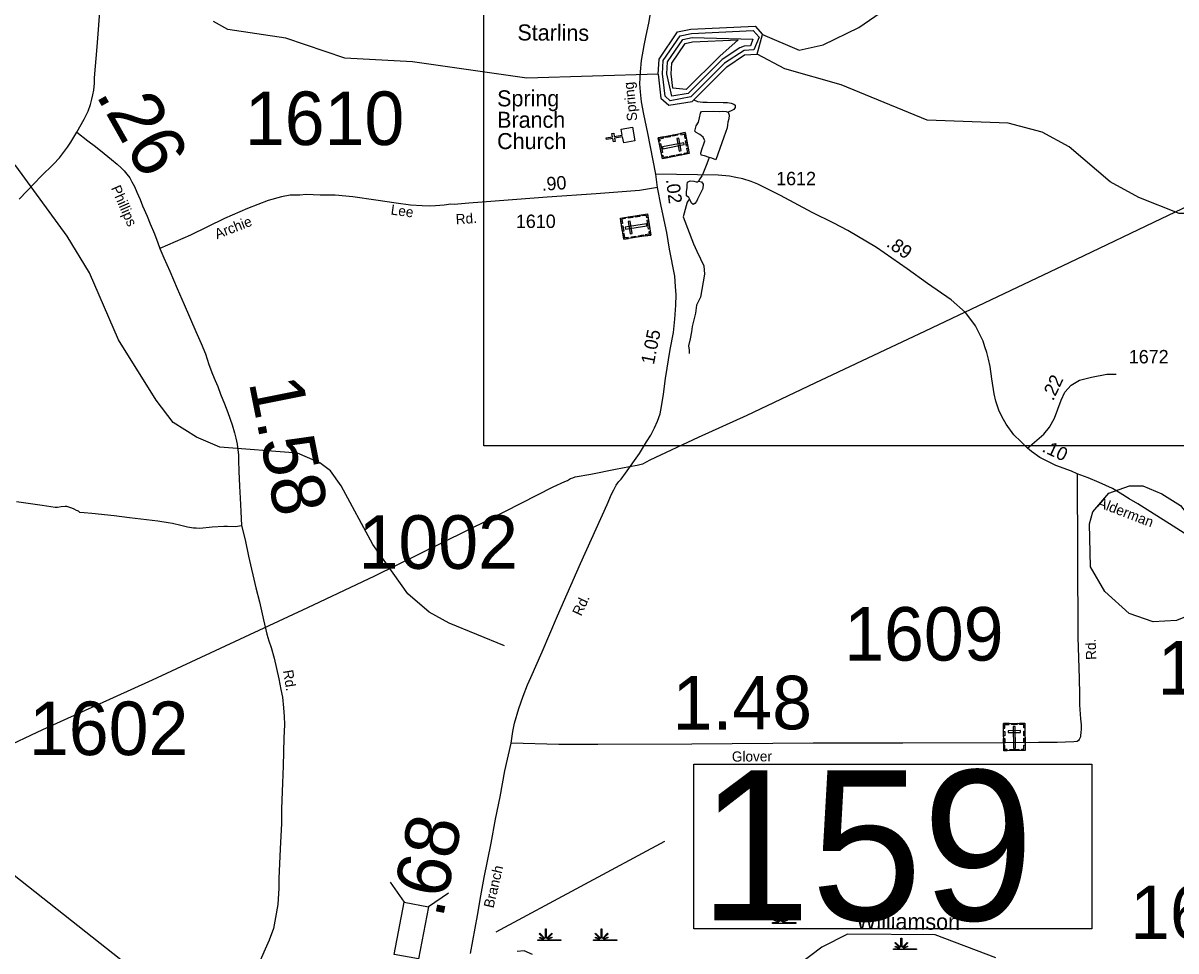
# Model space of a CAD drawing. Extents: x 2093524 to 2270757, y 289120 to 570408.
# Drawn here: x 2118532 to 2129291, y 529637 to 538299 of the extents above; entities that cross this region are included whole.
import ezdxf

# ---------------------------------------------------------------- set-up
doc = ezdxf.new("R2010")
doc.units = 0
for name, color, linetype in [('Exist Cultural Cemetery CELL', 7, 'Continuous'), ('Exist Cultural Church CELL', 7, 'Continuous'), ('Exist Cultural Church Label', 7, 'Continuous'), ('Exist Hydrographic Buffer Line', 7, 'Continuous'), ('Exist Hydrographic Creek Single Shore', 7, 'Continuous'), ('Exist Hydrographic Creek Single Shore Label', 7, 'Continuous'), ('Exist Hydrographic Lake Shore', 7, 'Continuous'), ('Exist Hydrographic Misc Water Feature', 7, 'Continuous'), ('Exist Hydrographic Pond Under 1500 Sq Ft', 7, 'Continuous'), ('Exist Hydrographic Swamp CELL', 7, 'Continuous'), ('Exist Road Non-System Type 51', 7, 'Continuous'), ('Exist Road Secondary Mileage Hundredths English Label', 7, 'Continuous'), ('Exist Road Secondary Structure Standard Bridge CELL', 7, 'Continuous'), ('Exist Road Secondary Structure Standard Bridge Number Label', 7, 'Continuous'), ('Exist Road Secondary Type 51 Attributed', 7, 'Continuous'), ('Exist Road Secondary Type 51 Label', 7, 'Continuous'), ('Exist Road Secondary Type 51 Number Label', 7, 'Continuous'), ('Exist Utilities Electrical Transmission Line', 7, 'Continuous'), ('Map Preparation Inset Cut Line', 7, 'Continuous')]:
    doc.layers.add(name, color=color, linetype=linetype)

msp = doc.modelspace()

# ---------------------------------------------------------------- linework, layer by layer
at = {"layer": 'Exist Cultural Cemetery CELL'}
for points in [[(2124710, 537276), (2124748, 537081), (2124498, 537033), (2124460, 537228)], [(2124466, 537196), (2124478, 537198), (2124473, 537219), (2124513, 537227), (2124511, 537238), (2124460, 537228)], [(2124529, 537241), (2124571, 537250), (2124573, 537238), (2124531, 537230)], [(2124595, 537254), (2124637, 537262), (2124639, 537251), (2124597, 537243)], [(2124651, 537223), (2124633, 537220), (2124655, 537104), (2124673, 537108)], [(2124668, 537268), (2124670, 537257), (2124701, 537263), (2124709, 537223), (2124720, 537225), (2124710, 537276)], [(2124482, 537174), (2124498, 537090), (2124487, 537088), (2124471, 537172)], [(2124702, 537164), (2124698, 537182), (2124499, 537144), (2124503, 537125)], [(2124705, 537073), (2124703, 537084), (2124735, 537090), (2124727, 537130), (2124738, 537132), (2124748, 537081)], [(2124724, 537204), (2124734, 537153), (2124723, 537151), (2124713, 537201)], [(2124492, 537065), (2124503, 537067), (2124507, 537046), (2124547, 537053), (2124549, 537042), (2124498, 537033)], [(2124567, 537057), (2124609, 537066), (2124611, 537054), (2124569, 537046)], [(2124631, 537070), (2124674, 537078), (2124676, 537067), (2124634, 537059)], [(2124138, 536280), (2124107, 536477), (2124358, 536517), (2124390, 536320)], [(2124150, 536484), (2124151, 536473), (2124120, 536468), (2124126, 536428), (2124115, 536426), (2124107, 536477)], [(2124224, 536484), (2124181, 536477), (2124179, 536489), (2124222, 536495)], [(2124289, 536494), (2124246, 536488), (2124244, 536499), (2124287, 536506)], [(2124364, 536484), (2124352, 536482), (2124349, 536504), (2124309, 536498), (2124307, 536509), (2124358, 536517)], [(2124127, 536354), (2124118, 536405), (2124130, 536407), (2124138, 536355)], [(2124150, 536393), (2124153, 536374), (2124353, 536406), (2124350, 536424)], [(2124199, 536331), (2124217, 536334), (2124199, 536451), (2124180, 536448)], [(2124369, 536375), (2124356, 536459), (2124367, 536461), (2124380, 536377)], [(2124181, 536287), (2124179, 536298), (2124147, 536293), (2124141, 536333), (2124130, 536332), (2124138, 536280)], [(2124254, 536299), (2124211, 536292), (2124210, 536303), (2124252, 536310)], [(2124321, 536309), (2124278, 536302), (2124276, 536314), (2124319, 536321)], [(2124384, 536353), (2124373, 536351), (2124376, 536329), (2124337, 536323), (2124338, 536312), (2124390, 536320)], [(2127682, 531761), (2127881, 531762), (2127883, 531508), (2127684, 531506)], [(2127683, 531718), (2127694, 531718), (2127694, 531750), (2127734, 531750), (2127734, 531761), (2127682, 531761)], [(2127756, 531761), (2127808, 531762), (2127808, 531750), (2127756, 531750)], [(2127792, 531732), (2127773, 531732), (2127774, 531529), (2127793, 531530)], [(2127882, 531719), (2127870, 531719), (2127870, 531751), (2127830, 531751), (2127830, 531762), (2127882, 531762)], [(2127683, 531644), (2127683, 531687), (2127694, 531687), (2127694, 531644)], [(2127724, 531693), (2127724, 531675), (2127841, 531675), (2127841, 531694)], [(2127871, 531646), (2127870, 531689), (2127882, 531689), (2127882, 531646)], [(2127871, 531580), (2127871, 531623), (2127882, 531623), (2127882, 531580)], [(2127683, 531576), (2127683, 531620), (2127694, 531620), (2127695, 531576)], [(2127717, 531507), (2127717, 531518), (2127695, 531518), (2127695, 531558), (2127683, 531558), (2127684, 531507)], [(2127741, 531518), (2127826, 531519), (2127826, 531507), (2127741, 531507)], [(2127850, 531507), (2127850, 531519), (2127872, 531519), (2127871, 531559), (2127883, 531559), (2127883, 531508)]]:
    msp.add_lwpolyline(points, close=True, dxfattribs=at)
at = {"layer": 'Exist Cultural Church CELL'}
msp.add_lwpolyline([(2124137, 537180), (2124127, 537236), (2124052, 537224), (2124057, 537192), (2124041, 537189), (2124036, 537221), (2123977, 537211), (2123974, 537227), (2124033, 537237), (2124028, 537268), (2124044, 537271), (2124049, 537239), (2124124, 537252), (2124115, 537309), (2124220, 537327), (2124242, 537198)], close=True, dxfattribs=at)
at = {"layer": 'Exist Hydrographic Buffer Line'}
for points in [[(2124572, 537574), (2124523, 537618), (2124499, 537824), (2124506, 537950), (2124664, 538180), (2124770, 538203), (2125347, 538229), (2125402, 538167), (2125352, 538048), (2125263, 538043), (2125078, 537925), (2124764, 537611), (2124572, 537574)], [(2124585, 537617), (2124539, 537825), (2124545, 537936), (2124688, 538144), (2124775, 538163), (2125341, 538150), (2125320, 538087), (2125261, 538083), (2125221, 538069), (2125055, 537958), (2124738, 537641), (2124585, 537617)], [(2124719, 537679), (2124595, 537692), (2124579, 537826), (2124585, 537923), (2124712, 538108), (2124780, 538123), (2125204, 538142), (2125033, 537991), (2124719, 537679)]]:
    msp.add_lwpolyline(points, dxfattribs=at)
at = {"layer": 'Exist Hydrographic Creek Single Shore'}
for points in [[(2125432, 538193), (2125774, 538045), (2125999, 538096), (2126331, 538257), (2126738, 538541), (2127285, 539143), (2127626, 539369), (2127966, 539822), (2128140, 539956), (2128448, 540114), (2129006, 540116), (2129305, 540251)], [(2124459, 537822), (2123234, 537785), (2122167, 537937), (2121534, 537970), (2120983, 538158), (2120442, 538238), (2120308, 538313)], [(2129429, 536522), (2129321, 536521), (2128946, 536669), (2128678, 536816), (2128294, 537142), (2128043, 537281), (2127726, 537363), (2126968, 537391), (2126167, 537722), (2125641, 537871), (2125383, 538010)], [(2127610, 529574), (2127043, 529786), (2126227, 529792), (2125985, 529672), (2125678, 529439)], [(2123285, 529605), (2123207, 529638), (2123143, 529632)]]:
    msp.add_lwpolyline(points, dxfattribs=at)
at = {"layer": 'Exist Hydrographic Lake Shore'}
msp.add_line((2125383, 538010), (2125432, 538193), dxfattribs=at)
for points in [[(2124459, 537822), (2124467, 537963), (2124640, 538216), (2124765, 538243), (2125365, 538270), (2125432, 538193)], [(2124793, 537583), (2125100, 537891), (2125266, 538003), (2125383, 538010)], [(2124459, 537822), (2124485, 537599), (2124560, 537532), (2124777, 537567), (2124793, 537583)]]:
    msp.add_lwpolyline(points, dxfattribs=at)
at = {"layer": 'Exist Hydrographic Misc Water Feature'}
for points in [[(2124793, 537583), (2124827, 537567), (2124875, 537559), (2124915, 537559), (2125065, 537556), (2125107, 537558), (2125139, 537552), (2125165, 537543), (2125177, 537531), (2125177, 537511), (2125165, 537493), (2125145, 537484), (2125113, 537468)], [(2123024, 532484), (2122507, 532698), (2122323, 532800), (2122122, 532972), (2121795, 533431), (2121501, 533978), (2121401, 534118), (2121301, 534195), (2121092, 534285), (2120367, 534339), (2120150, 534432), (2119933, 534571), (2119773, 534777), (2119421, 535342), (2119152, 535967), (2118942, 536310), (2118464, 536965), (2118255, 537153), (2118063, 537229), (2117647, 537175), (2117314, 537057), (2116533, 536657), (2116416, 536639), (2116308, 536687)], [(2124934, 537043), (2124914, 536985), (2124887, 536924), (2124875, 536892), (2124865, 536872), (2124847, 536844), (2124835, 536822)], [(2124752, 536657), (2124730, 536627), (2124691, 536491), (2124789, 536239), (2124821, 536169), (2124855, 536099), (2124884, 536033), (2124890, 535955), (2124854, 535741), (2124816, 535666), (2124806, 535592), (2124777, 535466), (2124769, 535418), (2124756, 535350), (2124742, 535286), (2124747, 535246), (2124749, 535228), (2124749, 535214)]]:
    msp.add_lwpolyline(points, dxfattribs=at)
at = {"layer": 'Exist Hydrographic Pond Under 1500 Sq Ft'}
for points in [[(2124934, 537043), (2124892, 537061), (2124860, 537066), (2124858, 537088), (2124869, 537128), (2124885, 537171), (2124895, 537201), (2124879, 537235), (2124849, 537258), (2124815, 537278), (2124802, 537290), (2124812, 537338), (2124834, 537373), (2124846, 537415), (2124855, 537459), (2124863, 537473), (2124973, 537475), (2125027, 537474), (2125061, 537476), (2125095, 537474), (2125113, 537468)], [(2125113, 537468), (2125123, 537438), (2125118, 537404), (2125110, 537374), (2125106, 537350), (2125102, 537322), (2125073, 537234), (2124998, 537021), (2124960, 537039), (2124934, 537043)], [(2124752, 536657), (2124746, 536671), (2124722, 536685), (2124722, 536727), (2124730, 536761), (2124729, 536789), (2124733, 536815), (2124757, 536825), (2124793, 536822), (2124815, 536818), (2124829, 536818), (2124835, 536822)], [(2124835, 536822), (2124863, 536818), (2124879, 536796), (2124876, 536756), (2124860, 536722), (2124842, 536686), (2124826, 536654), (2124816, 536634), (2124802, 536615), (2124786, 536605), (2124770, 536619), (2124752, 536657)], [(2129080, 532710), (2128854, 532787), (2128628, 532992), (2128494, 533224), (2128484, 533624), (2128517, 533735), (2128666, 533909), (2128857, 533978), (2128982, 533978), (2129158, 533903), (2129333, 533794), (2129475, 533614), (2129619, 533221), (2129603, 532913), (2129496, 532804), (2129296, 532722), (2129080, 532710)]]:
    msp.add_lwpolyline(points, dxfattribs=at)
at = {"layer": 'Exist Hydrographic Swamp CELL'}
for points in [[(2125526, 529901), (2125579, 529901), (2125581, 529905), (2125543, 529920), (2125546, 529925), (2125583, 529909), (2125585, 529912), (2125540, 529957), (2125546, 529962), (2125591, 529916), (2125597, 529919), (2125597, 530002), (2125604, 530002), (2125604, 529919), (2125611, 529916), (2125656, 529962), (2125661, 529957), (2125617, 529912), (2125619, 529908), (2125660, 529927), (2125662, 529922), (2125621, 529904), (2125623, 529901), (2125744, 529901), (2125744, 529894), (2125526, 529894)], [(2123335, 529742), (2123388, 529742), (2123390, 529745), (2123351, 529760), (2123354, 529765), (2123392, 529750), (2123394, 529752), (2123349, 529797), (2123354, 529802), (2123399, 529757), (2123406, 529759), (2123406, 529842), (2123413, 529842), (2123413, 529759), (2123419, 529757), (2123465, 529802), (2123470, 529797), (2123425, 529752), (2123427, 529749), (2123468, 529767), (2123471, 529762), (2123430, 529745), (2123431, 529742), (2123552, 529742), (2123552, 529734), (2123335, 529734)], [(2123856, 529742), (2123909, 529742), (2123911, 529745), (2123873, 529760), (2123875, 529765), (2123913, 529750), (2123915, 529752), (2123870, 529797), (2123875, 529802), (2123921, 529757), (2123927, 529759), (2123927, 529842), (2123934, 529842), (2123934, 529759), (2123941, 529757), (2123986, 529802), (2123991, 529797), (2123947, 529752), (2123949, 529749), (2123990, 529767), (2123992, 529762), (2123951, 529745), (2123953, 529742), (2124074, 529742), (2124074, 529734), (2123856, 529734)], [(2126654, 529656), (2126707, 529657), (2126709, 529660), (2126670, 529675), (2126673, 529680), (2126711, 529664), (2126713, 529667), (2126668, 529712), (2126673, 529717), (2126719, 529672), (2126725, 529674), (2126725, 529757), (2126732, 529757), (2126732, 529674), (2126738, 529672), (2126784, 529717), (2126789, 529712), (2126744, 529667), (2126746, 529664), (2126787, 529682), (2126790, 529677), (2126749, 529659), (2126750, 529657), (2126871, 529656), (2126871, 529649), (2126654, 529649)]]:
    msp.add_lwpolyline(points, close=True, dxfattribs=at)
at = {"layer": 'Exist Road Non-System Type 51'}
msp.add_lwpolyline([(2120569, 533606), (2120514, 533597), (2120439, 533599), (2120407, 533600), (2120298, 533592), (2120182, 533582), (2120146, 533583), (2120122, 533583), (2120066, 533592), (2120003, 533610), (2119925, 533627), (2119887, 533634), (2119788, 533648), (2119526, 533681), (2119383, 533700), (2119175, 533722), (2119101, 533726), (2119061, 533729), (2119048, 533741), (2119030, 533747), (2119008, 533760), (2118986, 533770), (2118940, 533785), (2118924, 533785), (2118888, 533782), (2118852, 533777), (2118830, 533777), (2118792, 533782), (2118711, 533796), (2118469, 533831)], dxfattribs=at)
at = {"layer": 'Exist Road Secondary Structure Standard Bridge CELL'}
for p, q in [((2121959, 530279), (2122087, 530092)), ((2122501, 530177), (2122315, 530049))]:
    msp.add_line(p, q, dxfattribs=at)
msp.add_lwpolyline([(2122315, 530049), (2122223, 529562), (2121996, 529604), (2122087, 530092)], close=True, dxfattribs=at)
at = {"layer": 'Exist Road Secondary Structure Standard Bridge Number Label'}
msp.add_line((2122948, 529814), (2124520, 530661), dxfattribs=at)
msp.add_lwpolyline([(2120901, 528403), (2118450, 530342), (2115114, 534191)], dxfattribs=at)
msp.add_lwpolyline([(2124792, 531381), (2128507, 531381), (2128507, 529844), (2124792, 529844)], close=True, dxfattribs=at)
at = {"layer": 'Exist Road Secondary Type 51 Attributed'}
msp.add_line((2124452, 536764), (2124436, 536888), dxfattribs=at)
for points in [[(2124436, 536888), (2124362, 537272), (2124324, 537448), (2124304, 537565), (2124294, 537657), (2124289, 537733), (2124294, 537843), (2124304, 537949), (2124328, 538090), (2124344, 538168), (2124375, 538315), (2124389, 538409), (2124429, 538616), (2124463, 538804), (2124491, 538983), (2124503, 539053), (2124506, 539107), (2124516, 539196), (2124528, 539327), (2124555, 539776), (2124567, 539984), (2124575, 540080), (2124593, 540201), (2124603, 540251)], [(2119033, 537281), (2119101, 537401), (2119139, 537477), (2119162, 537540), (2119175, 537590), (2119184, 537628), (2119191, 537674), (2119198, 537739), (2119199, 537787), (2119223, 538077), (2119253, 538484), (2119263, 538564), (2119303, 538768)], [(2118496, 536654), (2118570, 536732), (2118702, 536869), (2118815, 536981), (2118872, 537042), (2118919, 537103), (2118946, 537141), (2118977, 537188), (2119033, 537281)], [(2119033, 537281), (2119135, 537201), (2119208, 537147), (2119289, 537082), (2119356, 537024), (2119411, 536981), (2119448, 536948), (2119475, 536920), (2119501, 536889), (2119528, 536855), (2119547, 536818), (2119572, 536774), (2119595, 536720), (2119624, 536653), (2119645, 536593), (2119691, 536496), (2119719, 536425), (2119758, 536332), (2119790, 536248), (2119809, 536195)], [(2127906, 534332), (2127843, 534394), (2127777, 534455), (2127707, 534553), (2127668, 534619), (2127638, 534686), (2127609, 534769), (2127595, 534839), (2127572, 534977), (2127556, 535094), (2127541, 535160), (2127525, 535224), (2127508, 535277), (2127493, 535329), (2127462, 535391), (2127420, 535474), (2127377, 535531), (2127328, 535598), (2127194, 535715), (2126972, 535869), (2126784, 536005), (2126496, 536203), (2126230, 536362), (2126097, 536431), (2125897, 536531), (2125600, 536689), (2125434, 536772), (2125390, 536795), (2125327, 536820), (2125249, 536844), (2125184, 536857), (2125124, 536870), (2125020, 536880), (2124436, 536888)], [(2124452, 536764), (2124285, 536735), (2123879, 536705), (2123424, 536673), (2122817, 536627), (2122691, 536619), (2122555, 536606), (2122525, 536607), (2122463, 536600), (2122381, 536594), (2122322, 536589), (2122257, 536592), (2122147, 536598), (2122015, 536619), (2121824, 536645), (2121610, 536677), (2121445, 536692), (2121305, 536693), (2121173, 536698), (2121115, 536693), (2121025, 536691), (2120944, 536676), (2120818, 536643), (2120626, 536569), (2120412, 536475), (2120093, 536320), (2119809, 536195)], [(2123086, 531576), (2123104, 531686), (2123119, 531763), (2123160, 531900), (2123200, 532014), (2123239, 532121), (2123272, 532190), (2123377, 532430), (2123519, 532765), (2123735, 533255), (2123982, 533804), (2124022, 533901), (2124045, 533942), (2124068, 533984), (2124082, 534008), (2124091, 534019), (2124115, 534041), (2124154, 534096), (2124284, 534280), (2124350, 534390), (2124389, 534453), (2124425, 534521), (2124452, 534582), (2124477, 534652), (2124489, 534719), (2124509, 534835), (2124528, 534981), (2124571, 535252), (2124601, 535409), (2124613, 535535), (2124624, 535665), (2124626, 535762), (2124621, 535841), (2124613, 535935), (2124566, 536188), (2124541, 536344), (2124488, 536591), (2124452, 536764)], [(2119809, 536195), (2119847, 536107), (2119901, 535983), (2119969, 535822), (2120034, 535673), (2120143, 535421), (2120193, 535308), (2120233, 535211), (2120267, 535112), (2120299, 535020), (2120324, 534963), (2120349, 534905), (2120373, 534836), (2120412, 534743), (2120442, 534663), (2120484, 534548), (2120504, 534474), (2120519, 534423), (2120530, 534369), (2120537, 534315), (2120542, 534269), (2120541, 534215), (2120545, 534115), (2120552, 533977), (2120558, 533863), (2120565, 533738), (2120571, 533608), (2120606, 533476), (2120637, 533321), (2120705, 533028), (2120738, 532895), (2120777, 532728), (2120806, 532594), (2120825, 532531), (2120846, 532471), (2120876, 532370), (2120920, 532177), (2120936, 532079), (2120954, 532005), (2120962, 531905), (2120969, 531826), (2120971, 531752), (2120965, 531623), (2120958, 531365), (2120952, 531203), (2120945, 530963), (2120945, 530827), (2120932, 530589), (2120920, 530312), (2120919, 530222), (2120909, 530070), (2120889, 529950), (2120869, 529845), (2120829, 529738), (2120791, 529652), (2120709, 529470)], [(2127906, 534332), (2128059, 534462), (2128110, 534527), (2128157, 534612), (2128219, 534777), (2128255, 534854), (2128314, 534920), (2128391, 534966), (2128503, 534994), (2128647, 535022), (2128732, 535022)], [(2128368, 534091), (2128316, 534115), (2128170, 534170), (2128082, 534211), (2128021, 534244), (2127943, 534299), (2127906, 534332)], [(2128368, 534091), (2128377, 532567), (2128387, 532181), (2128390, 532033), (2128392, 531933), (2128400, 531805), (2128406, 531747), (2128408, 531707), (2128405, 531675), (2128400, 531649), (2128400, 531637), (2128388, 531611), (2128382, 531601), (2128369, 531592), (2128337, 531588), (2128183, 531583), (2128009, 531583), (2127693, 531581), (2126741, 531578), (2126383, 531578), (2125907, 531575), (2124773, 531566), (2123895, 531564), (2123531, 531565), (2123086, 531576)], [(2129403, 533515), (2129231, 533624), (2129028, 533753), (2128935, 533812), (2128855, 533858), (2128771, 533911), (2128698, 533953), (2128576, 534011), (2128473, 534055), (2128368, 534091)], [(2122707, 529614), (2122773, 529969), (2122803, 530152), (2122834, 530321), (2122899, 530644), (2122941, 530867), (2122984, 531076), (2123028, 531319), (2123086, 531576)]]:
    msp.add_lwpolyline(points, dxfattribs=at)
at = {"layer": 'Exist Utilities Electrical Transmission Line'}
msp.add_lwpolyline([(2118320, 531517), (2118716, 531705), (2119740, 532167), (2121188, 532843), (2121816, 533139), (2122882, 533663), (2123480, 533968), (2123588, 534018), (2123614, 534029), (2123640, 534048), (2123664, 534055), (2123684, 534063), (2123830, 534089), (2124062, 534134), (2124190, 534158), (2124264, 534172), (2124300, 534180), (2124316, 534184), (2124384, 534220), (2124834, 534432), (2125290, 534640), (2125924, 534940), (2126524, 535222), (2126954, 535426), (2128362, 536094), (2129156, 536474), (2129855, 536806)], dxfattribs=at)
at = {"layer": 'Map Preparation Inset Cut Line'}
msp.add_lwpolyline([(2141792, 534353), (2122831, 534353), (2122831, 549699), (2141792, 549699)], close=True, dxfattribs=at)

# ---------------------------------------------------------------- texts
at = {"layer": 'Exist Cultural Church Label'}
for s, p in [('Spring', (2122956, 537521)), ('Branch', (2122956, 537321)), ('Church', (2122956, 537122))]:
    msp.add_text(s, height=150, dxfattribs=at).set_placement(p)
at = {"layer": 'Exist Hydrographic Creek Single Shore Label'}
for s, p in [('Starlins', (2123145, 538137)), ('Williamson', (2126306, 529841))]:
    msp.add_text(s, height=150, rotation=359.5429, dxfattribs=at).set_placement(p)
at = {"layer": 'Exist Road Secondary Mileage Hundredths English Label'}
for s, height, rotation, p in [('.26', 500, 299.4227, (2119204, 537633)), ('.90', 125, 4.127, (2123375, 536732)), ('.02', 125, 277.109, (2124531, 536838)), ('.89', 125, 325.5184, (2126581, 536220)), ('1.05', 125, 78.6821, (2124419, 535105)), ('1.58', 500, 281.3036, (2120637, 534947)), ('.22', 125, 64.7347, (2128145, 534766)), ('.10', 125, 335.0826, (2128033, 534302)), ('1.48', 500, 0.1281, (2124594, 531703)), ('.68', 500, 78.6967, (2122448, 529932))]:
    msp.add_text(s, height=height, rotation=rotation, dxfattribs=at).set_placement(p)
at = {"layer": 'Exist Road Secondary Structure Standard Bridge Number Label'}
msp.add_text('159', height=1400, dxfattribs=at).set_placement((2124842, 529923))
at = {"layer": 'Exist Road Secondary Type 51 Label'}
for s, rotation, p in [('Spring', 95.7221, (2124265, 537388)), ('Phillips', 293.7418, (2119350, 536759)), ('Lee', 352.2979, (2121959, 536512)), ('Archie', 21.1529, (2120342, 536281)), ('Rd.', 4.3157, (2122573, 536419)), ('Alderman', 339.0058, (2128552, 533785)), ('Rd.', 65.2503, (2123740, 532757)), ('Rd.', 91.5275, (2128548, 532355)), ('Rd.', 279.301, (2120957, 532253)), ('Glover', 0.4648, (2125147, 531404)), ('Branch', 76.5417, (2122921, 530031))]:
    msp.add_text(s, height=95, rotation=rotation, dxfattribs=at).set_placement(p)
at = {"layer": 'Exist Road Secondary Type 51 Number Label'}
for s, height, p in [('1610', 500, (2120602, 537160)), ('1612', 125, (2125560, 536785)), ('1610', 125, (2123131, 536386)), ('1672', 125, (2128851, 535122)), ('1002', 500, (2121663, 533204)), ('1609', 500, (2126195, 532347)), ('1612', 500, (2129120, 532030)), ('1602', 500, (2118587, 531465)), ('1608', 500, (2128863, 529747))]:
    msp.add_text(s, height=height, dxfattribs=at).set_placement(p)

doc.saveas('drawing.dxf')
